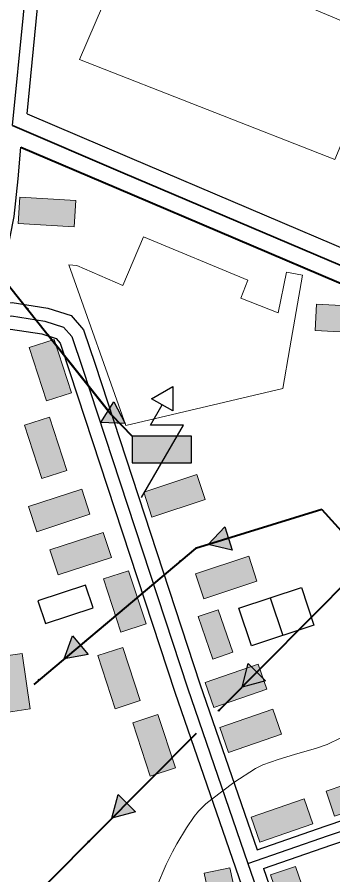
# Model space of a CAD drawing. Extents: x -64005 to -55000, y -89025 to -80000.
# Drawn here: x -62555 to -62316, y -84194 to -83544 of the extents above; entities that cross this region are included whole.
import ezdxf

# ---------------------------------------------------------------- set-up
doc = ezdxf.new("R2010")
doc.units = 0
doc.header["$LTSCALE"] = 32
doc.linetypes.add('DOT_DASHED', pattern=[7.7, 5, -1.2, 0.3, -1.2])
doc.linetypes.add('LONG_DASHED', pattern=[7.5, 6, -1.5])
for name, color, linetype, lineweight in [('14', 7, 'Continuous', 25), ('16', 7, 'Continuous', 25), ('18', 7, 'Continuous', 25), ('2', 7, 'Continuous', 25), ('21', 7, 'Continuous', 25), ('39', 7, 'LONG_DASHED', 25), ('5', 7, 'Continuous', 40), ('6', 7, 'Continuous', 25), ('7', 7, 'Continuous', 13)]:
    doc.layers.add(name, color=color, linetype=linetype, lineweight=lineweight)

msp = doc.modelspace()

# ---------------------------------------------------------------- hatches: boundary and pattern name
at = {"layer": '18'}
for points in [[(-62482.08, -83835.61), (-62473.5, -83852), (-62491.98, -83851.24)], [(-62468.35, -83881.83), (-62423.35, -83881.83), (-62423.35, -83861.83), (-62468.35, -83861.83)], [(-62392.6, -83948.02), (-62410.63, -83943.9), (-62398.05, -83930.34)], [(-62501.52, -84027.21), (-62519.73, -84030.43), (-62513.42, -84013.05)], [(-62367.15, -84047.09), (-62385, -84051.94), (-62380.28, -84034.06)], [(-62465.77, -84146.46), (-62483.62, -84151.32), (-62478.9, -84133.43)]]:
    msp.add_hatch(color=256, dxfattribs=at).paths.add_polyline_path(points)
at = {"layer": '7'}
for points in [[(-62554.63, -83700.48), (-62512.2, -83703.05), (-62510.99, -83683.08), (-62553.42, -83680.51)], [(-62329.67, -83781.72), (-62287.23, -83783.97), (-62286.17, -83764), (-62328.61, -83761.75)], [(-62546.43, -83794.61), (-62533.19, -83834.99), (-62514.19, -83828.75), (-62527.43, -83788.37)], [(-62549.95, -83853.49), (-62536.71, -83893.87), (-62517.71, -83887.63), (-62530.95, -83847.25)], [(-62419.19, -83890.82), (-62459.57, -83904.06), (-62453.33, -83923.06), (-62412.95, -83909.82)], [(-62506.5, -83901.9), (-62546.89, -83915.14), (-62540.66, -83934.14), (-62500.27, -83920.9)], [(-62490.2, -83934.69), (-62530.58, -83947.95), (-62524.34, -83966.95), (-62483.96, -83953.69)], [(-62379.93, -83952.74), (-62420.28, -83966.07), (-62414.01, -83985.06), (-62373.66, -83971.73)], [(-62457.78, -84004.09), (-62471.04, -83963.71), (-62490.04, -83969.95), (-62476.78, -84010.33)], [(-62392.01, -84025.41), (-62403.11, -83993.27), (-62418.23, -83998.49), (-62407.13, -84030.63)], [(-62494.44, -84028.04), (-62481.2, -84068.42), (-62462.2, -84062.18), (-62475.44, -84021.8)], [(-62571.45, -84029.27), (-62565.43, -84071.34), (-62545.63, -84068.51), (-62551.65, -84026.44)], [(-62406.39, -84067.3), (-62366.22, -84053.42), (-62372.75, -84034.52), (-62412.92, -84048.4)], [(-62361.71, -84068.6), (-62401.88, -84082.48), (-62395.35, -84101.38), (-62355.18, -84087.5)], [(-62467.79, -84079.04), (-62454.53, -84119.42), (-62435.53, -84113.18), (-62448.79, -84072.8)], [(-62281.03, -84117.1), (-62321.28, -84130.74), (-62314.85, -84149.68), (-62274.6, -84136.04)], [(-62337.87, -84136.6), (-62378.04, -84150.48), (-62371.51, -84169.38), (-62331.34, -84155.5)], [(-62363.47, -84194.32), (-62349.59, -84234.49), (-62330.69, -84227.96), (-62344.57, -84187.79)], [(-62413.7, -84193.01), (-62404.82, -84234.57), (-62385.26, -84230.39), (-62394.14, -84188.83)]]:
    msp.add_hatch(color=256, dxfattribs=at).paths.add_polyline_path(points)

# ---------------------------------------------------------------- linework, layer by layer
at = {"layer": '14'}
msp.add_line((-62363.59, -83984.24), (-62354.19, -84012.72), dxfattribs=at)
msp.add_lwpolyline([(-62387.33, -83992.07), (-62339.85, -83976.4), (-62330.45, -84004.89), (-62377.93, -84020.56)], close=True, dxfattribs=at)
at = {"layer": '16'}
msp.add_lwpolyline([(-62539.68, -83986.49), (-62534.06, -84003.59), (-62497.96, -83991.73), (-62503.58, -83974.63)], close=True, dxfattribs=at)
at = {"layer": '18'}
for p, q in [((-62532.31, -83784.67), (-62486.28, -83842.59)), ((-62324.62, -83917.41), (-62395.32, -83939.18)), ((-62450.84, -83972.52), (-62507.47, -84020.13)), ((-62321.61, -83988.06), (-62373.72, -84040.57)), ((-62420.22, -84087.44), (-62472.33, -84139.95)), ((-62518.84, -84186.81), (-62570.95, -84239.32))]:
    msp.add_line(p, q, dxfattribs=at)
at = {"layer": '18', "linetype": 'DOT_DASHED', "lineweight": 40}
for points in [[(-62369.26, -83445.65), (-62236.29, -83546.11), (-62227.39, -83552.83), (-62158.46, -83621.75), (-62183.05, -83848.43), (-62289.57, -83955.78), (-62419.8, -84087.01), (-63204.55, -84877.81), (-63379.7, -85074.29), (-63583.22, -85302.6), (-63848.56, -85600.24), (-64000, -85590.13)], [(-62600.64, -83578.59), (-62589.62, -83583.21), (-62568.14, -83739.59), (-62484.18, -83845.23), (-62468.35, -83861.68)], [(-62324.62, -83917.41), (-62420.35, -83946.89), (-62637.7, -84129.6), (-62732.68, -84209.44)], [(-62324.62, -83917.41), (-62289.57, -83955.78), (-62116.42, -84145.34), (-62026.35, -84244.41), (-61697.45, -84700.56), (-61690.71, -84709.91), (-61594.06, -84786.87), (-61523.16, -84843.33), (-61486.06, -84864.82), (-61461.2, -84916.75), (-61338.44, -85039.79), (-61305.54, -85111.47), (-61281.78, -85163.54), (-61242.66, -85254.24), (-61364.04, -85330.31)]]:
    msp.add_lwpolyline(points, dxfattribs=at)
at = {"layer": '18'}
for points in [[(-62453.59, -83833.34), (-62437.57, -83824.08), (-62437.57, -83842.58)], [(-62482.08, -83835.61), (-62473.5, -83852), (-62491.98, -83851.24)], [(-62468.35, -83881.83), (-62423.35, -83881.83), (-62423.35, -83861.83), (-62468.35, -83861.83)], [(-62392.6, -83948.02), (-62410.63, -83943.9), (-62398.05, -83930.34)], [(-62501.52, -84027.21), (-62519.73, -84030.43), (-62513.42, -84013.05)], [(-62367.15, -84047.09), (-62385, -84051.94), (-62380.28, -84034.06)], [(-62465.77, -84146.46), (-62483.62, -84151.32), (-62478.9, -84133.43)]]:
    msp.add_lwpolyline(points, close=True, dxfattribs=at)
for points in [[(-62461.15, -83908.33), (-62429.46, -83853.33), (-62454.46, -83853.33), (-62445.58, -83837.96)], [(-62324.62, -83917.41), (-62289.57, -83955.78), (-62274.73, -83972.03)]]:
    msp.add_lwpolyline(points, dxfattribs=at)
for centre in [(-62547.86, -83765.1), (-62431.7, -83956.44), (-62538.87, -84046.52), (-62402.61, -84069.69), (-62501.22, -84169.06)]:
    msp.add_circle(centre, 0.5, dxfattribs=at)
at = {"layer": '2', "lineweight": 13}
msp.add_lwpolyline([(-62309.99, -84090.37), (-62320.52, -84095.32), (-62328.6, -84098.21), (-62345.15, -84102.92), (-62357.49, -84106.68), (-62369.29, -84110.74), (-62374.78, -84113.59), (-62391.1, -84124.3), (-62407.95, -84136.76), (-62412.43, -84140.47), (-62417.94, -84145.87), (-62421.2, -84149.88), (-62427.07, -84158.47), (-62434.4, -84170.61), (-62437.78, -84176.8), (-62442.45, -84186.31), (-62457.1, -84220.63)], dxfattribs=at)
at = {"layer": '21'}
for points in [[(-62373.52, -84175.17), (-62321.86, -84157.34), (-62257.71, -84135.59), (-62155.26, -84104.87), (-62083.56, -84083.76), (-62065.59, -84077.94), (-62062.96, -84075.97), (-62062.89, -84074.48), (-62063.91, -84071.66), (-62068.87, -84055.48)], [(-62368.62, -84189.35), (-62317, -84171.54), (-62253.15, -84149.89), (-62150.98, -84119.25), (-62079.12, -84098.1), (-62058.59, -84091.44), (-62048.26, -84083.71), (-62047.79, -84072.16), (-62049.67, -84066.92), (-62052.5, -84057.71)]]:
    msp.add_lwpolyline(points, dxfattribs=at)
at = {"layer": '39', "linetype": 'Continuous'}
for points in [[(-62558.9, -83626.29), (-62542.42, -83458.22), (-62536, -83337.73), (-62529.58, -83305.59), (-62461.27, -83171.39), (-62402.67, -83065.49)], [(-62588.2, -83771.66), (-62559.84, -83770.51), (-62534.56, -83774.51), (-62520.25, -83778.99), (-62513.99, -83786.13), (-62505.95, -83810.3), (-62426.47, -84052.53), (-62380.52, -84185.53)], [(-62380.52, -84185.53), (-62332.62, -84324.19), (-62317.43, -84378.58)]]:
    msp.add_lwpolyline(points, dxfattribs=at)
at = {"layer": '39', "lineweight": 35}
msp.add_lwpolyline([(-62558.9, -83626.29), (-62475.32, -83662.11), (-62294.84, -83738.81), (-62217.25, -83771.88), (-62178.01, -83790.88), (-62164.47, -83798.58)], dxfattribs=at)
at = {"layer": '39', "linetype": 'DOT_DASHED'}
msp.add_lwpolyline([(-62380.52, -84185.53), (-62319.43, -84164.44), (-62255.43, -84142.74), (-62153.12, -84112.06), (-62081.34, -84090.93), (-62062.09, -84084.69), (-62055.61, -84079.84), (-62055.34, -84073.32), (-62056.79, -84069.29), (-62061.7, -84053.28)], dxfattribs=at)
at = {"layer": '5', "lineweight": 25}
msp.add_lwpolyline([(-62547.98, -83617.37), (-62470.41, -83650.61), (-62289.94, -83727.31), (-62212.07, -83760.49), (-62172.19, -83779.81), (-62161.37, -83785.97)], dxfattribs=at)
at = {"layer": '5'}
msp.add_lwpolyline([(-62552.59, -83642.6), (-62480.23, -83673.61), (-62299.74, -83750.31), (-62222.43, -83783.26), (-62183.84, -83801.95), (-62142.96, -83825.19), (-62089.9, -83858.17), (-62035.84, -83896.99), (-61991.42, -83932.5), (-61969.73, -83952.23)], dxfattribs=at)
at = {"layer": '6'}
for points in [[(-62547.98, -83617.37), (-62532.45, -83458.96), (-62526.05, -83338.98), (-62520.09, -83309.13), (-62452.39, -83176), (-62400.24, -83083.62)], [(-62573.43, -83761.05), (-62563.86, -83726), (-62557.64, -83695.2), (-62554.69, -83666.55), (-62552.59, -83642.6)], [(-62573.43, -83761.05), (-62559.25, -83760.48), (-62532.27, -83764.75), (-62514.58, -83770.28), (-62505.14, -83781.05), (-62496.46, -83807.17), (-62416.99, -84049.34), (-62373.52, -84175.17)], [(-62577.85, -83781.25), (-62560.43, -83780.54), (-62536.85, -83784.27), (-62525.92, -83787.7), (-62522.84, -83791.21), (-62515.44, -83813.43), (-62435.95, -84055.72), (-62389.97, -84188.8)], [(-62389.97, -84188.8), (-62342.17, -84327.18), (-62327.06, -84381.27)], [(-62368.62, -84189.35), (-62323.07, -84321.2), (-62310.06, -84367.78)]]:
    msp.add_lwpolyline(points, dxfattribs=at)
at = {"layer": '7'}
for points in [[(-62508.29, -83576.23), (-62314.69, -83652), (-62276.45, -83560.85), (-62467.01, -83480.53)], [(-62554.63, -83700.48), (-62512.2, -83703.05), (-62510.99, -83683.08), (-62553.42, -83680.51)], [(-62516.21, -83731.91), (-62473, -83853.56), (-62354.05, -83825.5), (-62348.75, -83794.8), (-62339.1, -83739.56), (-62351.41, -83737.48), (-62357.66, -83768.36), (-62385.88, -83757), (-62380.58, -83743.54), (-62459.76, -83710.68), (-62475.29, -83747.44), (-62510.14, -83732.29)], [(-62329.67, -83781.72), (-62287.23, -83783.97), (-62286.17, -83764), (-62328.61, -83761.75)], [(-62546.43, -83794.61), (-62533.19, -83834.99), (-62514.19, -83828.75), (-62527.43, -83788.37)], [(-62549.95, -83853.49), (-62536.71, -83893.87), (-62517.71, -83887.63), (-62530.95, -83847.25)], [(-62419.19, -83890.82), (-62459.57, -83904.06), (-62453.33, -83923.06), (-62412.95, -83909.82)], [(-62506.5, -83901.9), (-62546.89, -83915.14), (-62540.66, -83934.14), (-62500.27, -83920.9)], [(-62490.2, -83934.69), (-62530.58, -83947.95), (-62524.34, -83966.95), (-62483.96, -83953.69)], [(-62379.93, -83952.74), (-62420.28, -83966.07), (-62414.01, -83985.06), (-62373.66, -83971.73)], [(-62457.78, -84004.09), (-62471.04, -83963.71), (-62490.04, -83969.95), (-62476.78, -84010.33)], [(-62392.01, -84025.41), (-62403.11, -83993.27), (-62418.23, -83998.49), (-62407.13, -84030.63)], [(-62494.44, -84028.04), (-62481.2, -84068.42), (-62462.2, -84062.18), (-62475.44, -84021.8)], [(-62571.45, -84029.27), (-62565.43, -84071.34), (-62545.63, -84068.51), (-62551.65, -84026.44)], [(-62406.39, -84067.3), (-62366.22, -84053.42), (-62372.75, -84034.52), (-62412.92, -84048.4)], [(-62361.71, -84068.6), (-62401.88, -84082.48), (-62395.35, -84101.38), (-62355.18, -84087.5)], [(-62467.79, -84079.04), (-62454.53, -84119.42), (-62435.53, -84113.18), (-62448.79, -84072.8)], [(-62281.03, -84117.1), (-62321.28, -84130.74), (-62314.85, -84149.68), (-62274.6, -84136.04)], [(-62337.87, -84136.6), (-62378.04, -84150.48), (-62371.51, -84169.38), (-62331.34, -84155.5)], [(-62363.47, -84194.32), (-62349.59, -84234.49), (-62330.69, -84227.96), (-62344.57, -84187.79)], [(-62413.7, -84193.01), (-62404.82, -84234.57), (-62385.26, -84230.39), (-62394.14, -84188.83)]]:
    msp.add_lwpolyline(points, close=True, dxfattribs=at)

doc.saveas('drawing.dxf')
